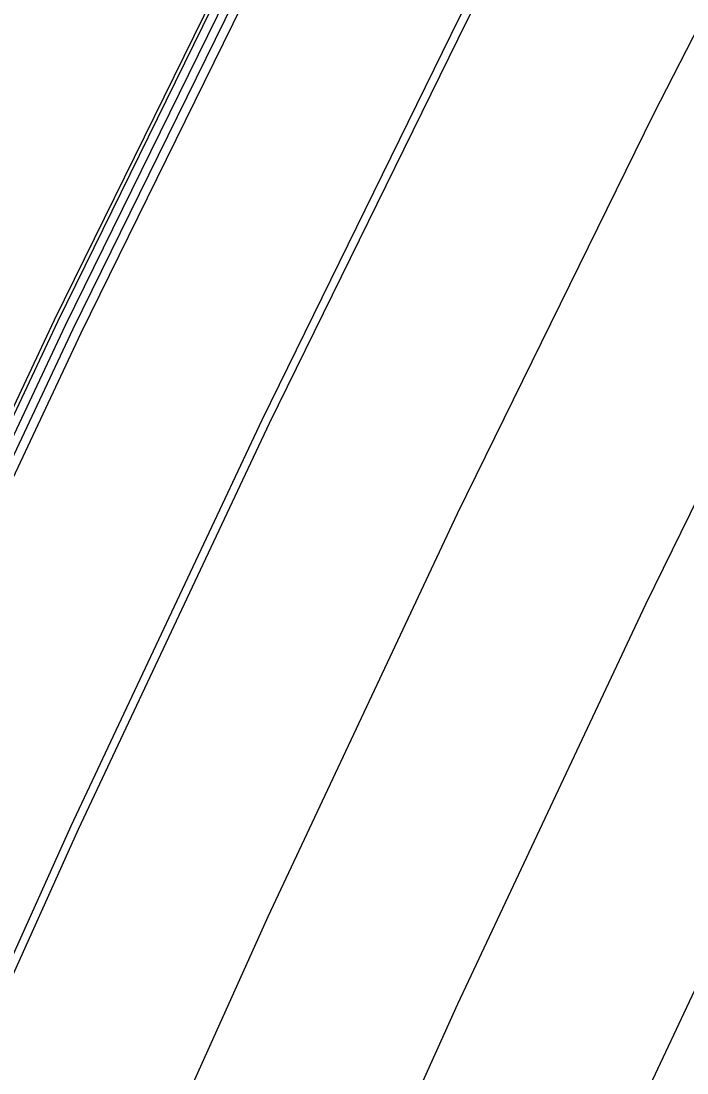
# Model space of a CAD drawing. Extents: x 1797478 to 1808916, y 246529 to 250952.
# Drawn here: x 1798075.5 to 1798113.8, y 250348 to 250408.5 of the extents above; entities that cross this region are included whole.
import ezdxf

# ---------------------------------------------------------------- set-up
doc = ezdxf.new("R2010")
doc.units = 0
for name, color, linetype in [('1', 7, 'Continuous'), ('EDPV-LINE', 7, 'Continuous'), ('SHDR-UPAV', 7, 'Continuous')]:
    doc.layers.add(name, color=color, linetype=linetype)

msp = doc.modelspace()

# ---------------------------------------------------------------- linework, layer by layer
for points in [[(1797965.431, 250072.714), (1797971.685, 250097.979), (1797978.217, 250123.172), (1797985.173, 250148.251), (1797992.552, 250173.209), (1798000.351, 250198.038), (1798008.568, 250222.733), (1798017.202, 250247.285), (1798026.249, 250271.688), (1798035.707, 250295.934), (1798045.573, 250320.017), (1798055.844, 250343.93), (1798066.518, 250367.667), (1798077.591, 250391.219), (1798089.061, 250414.581), (1798100.923, 250437.747), (1798111.695, 250457.982), (1798113.175, 250460.708), (1798124.727, 250481.538), (1798125.814, 250483.459), (1798138.834, 250505.994)], [(1797965.913, 250072.602), (1797972.165, 250097.859), (1797978.694, 250123.044), (1797985.648, 250148.115), (1797993.025, 250173.064), (1798000.821, 250197.886), (1798009.036, 250222.573), (1798017.667, 250247.117), (1798026.711, 250271.512), (1798036.166, 250295.75), (1798046.029, 250319.826), (1798056.297, 250343.731), (1798066.967, 250367.46), (1798078.037, 250391.005), (1798089.503, 250414.36), (1798101.362, 250437.517), (1798112.13, 250457.746), (1798113.61, 250460.471), (1798125.158, 250481.295), (1798126.244, 250483.215), (1798139.261, 250505.743)], [(1797966.389, 250072.491), (1797972.64, 250097.74), (1797979.167, 250122.917), (1797986.119, 250147.98), (1797993.493, 250172.922), (1798001.287, 250197.736), (1798009.499, 250222.414), (1798018.127, 250246.951), (1798027.168, 250271.338), (1798036.62, 250295.569), (1798046.48, 250319.637), (1798056.745, 250343.535), (1798067.412, 250367.256), (1798078.478, 250390.793), (1798089.94, 250414.14), (1798101.795, 250437.291), (1798112.56, 250457.513), (1798114.039, 250460.238), (1798125.584, 250481.054), (1798126.67, 250482.974), (1798139.682, 250505.494)], [(1798002.102, 250064.192), (1798008.058, 250088.876), (1798014.431, 250113.456), (1798021.217, 250137.925), (1798028.417, 250162.275), (1798036.026, 250186.501), (1798044.044, 250210.594), (1798052.467, 250234.549), (1798061.294, 250258.357), (1798070.522, 250282.014), (1798080.147, 250305.511), (1798090.169, 250328.842), (1798100.583, 250352.001), (1798111.387, 250374.98), (1798122.577, 250397.774), (1798134.151, 250420.375), (1798144.66, 250440.118), (1798146.105, 250442.778), (1798157.376, 250463.101), (1798158.436, 250464.975), (1798171.14, 250486.962), (1798181.526, 250504.324)], [(1798002.102, 250064.192), (1798008.058, 250088.876), (1798014.431, 250113.456), (1798021.217, 250137.925), (1798028.417, 250162.275), (1798036.026, 250186.501), (1798044.044, 250210.594), (1798052.467, 250234.549), (1798061.294, 250258.357), (1798070.522, 250282.014), (1798080.147, 250305.511), (1798090.169, 250328.842), (1798100.583, 250352.001), (1798111.387, 250374.98), (1798122.577, 250397.774), (1798134.151, 250420.375), (1798144.66, 250440.118), (1798146.105, 250442.778), (1798157.376, 250463.101), (1798158.436, 250464.975), (1798171.14, 250486.962), (1798181.526, 250504.324)], [(1798002.102, 250064.192), (1798008.058, 250088.876), (1798014.431, 250113.456), (1798021.217, 250137.925), (1798028.417, 250162.275), (1798036.026, 250186.501), (1798044.044, 250210.594), (1798052.467, 250234.549), (1798061.294, 250258.357), (1798070.522, 250282.014), (1798080.147, 250305.511), (1798090.169, 250328.842), (1798100.583, 250352.001), (1798111.387, 250374.98), (1798122.577, 250397.774), (1798134.151, 250420.375), (1798144.66, 250440.118), (1798146.105, 250442.778), (1798157.376, 250463.101), (1798158.436, 250464.975), (1798171.14, 250486.962), (1798181.526, 250504.324)], [(1798002.102, 250064.192), (1798008.058, 250088.876), (1798014.431, 250113.456), (1798021.217, 250137.925), (1798028.417, 250162.275), (1798036.026, 250186.501), (1798044.044, 250210.594), (1798052.467, 250234.549), (1798061.294, 250258.357), (1798070.522, 250282.014), (1798080.147, 250305.511), (1798090.169, 250328.842), (1798100.583, 250352.001), (1798111.387, 250374.98), (1798122.577, 250397.774), (1798134.151, 250420.375), (1798144.66, 250440.118), (1798146.105, 250442.778), (1798157.376, 250463.101), (1798158.436, 250464.975), (1798171.14, 250486.962), (1798181.526, 250504.324)], [(1797978.124, 250069.764), (1797984.327, 250094.815), (1797990.803, 250119.795), (1797997.701, 250144.662), (1798005.017, 250169.409), (1798012.75, 250194.028), (1798020.898, 250218.514), (1798029.459, 250242.858), (1798038.429, 250267.055), (1798047.807, 250291.096), (1798057.59, 250314.975), (1798067.774, 250338.686), (1798078.358, 250362.222), (1798089.337, 250385.575), (1798100.71, 250408.74), (1798112.472, 250431.709), (1798123.152, 250451.773), (1798124.621, 250454.476), (1798136.075, 250475.13), (1798137.152, 250477.035), (1798150.063, 250499.379)], [(1797978.575, 250069.66), (1797984.776, 250094.703), (1797991.25, 250119.675), (1797998.146, 250144.534), (1798005.46, 250169.274), (1798013.191, 250193.886), (1798021.336, 250218.364), (1798029.894, 250242.701), (1798038.862, 250266.89), (1798048.237, 250290.924), (1798058.016, 250314.796), (1798068.198, 250338.5), (1798078.778, 250362.028), (1798089.755, 250385.375), (1798101.124, 250408.532), (1798112.882, 250431.494), (1798123.559, 250451.553), (1798125.027, 250454.255), (1798136.478, 250474.903), (1798137.555, 250476.807), (1798150.461, 250499.144)], [(1797978.575, 250069.66), (1797984.776, 250094.703), (1797991.25, 250119.675), (1797998.146, 250144.534), (1798005.46, 250169.274), (1798013.191, 250193.886), (1798021.336, 250218.364), (1798029.894, 250242.701), (1798038.862, 250266.89), (1798048.237, 250290.924), (1798058.016, 250314.796), (1798068.198, 250338.5), (1798078.778, 250362.028), (1798089.755, 250385.375), (1798101.124, 250408.532), (1798112.882, 250431.494), (1798123.559, 250451.553), (1798125.027, 250454.255), (1798136.478, 250474.903), (1798137.555, 250476.807), (1798150.461, 250499.144)], [(1798019.699, 250085.963), (1798026.021, 250110.346), (1798032.753, 250134.62), (1798039.895, 250158.776), (1798047.444, 250182.808), (1798055.397, 250206.709), (1798063.753, 250230.472), (1798072.51, 250254.091), (1798081.664, 250277.559), (1798091.213, 250300.868), (1798101.154, 250324.013), (1798111.485, 250346.987), (1798122.203, 250369.783), (1798133.304, 250392.395), (1798144.786, 250414.816), (1798155.211, 250434.401), (1798156.644, 250437.039), (1798167.825, 250457.201), (1798168.876, 250459.06), (1798181.479, 250480.87), (1798191.782, 250498.094)], [(1798019.699, 250085.963), (1798026.021, 250110.346), (1798032.753, 250134.62), (1798039.895, 250158.776), (1798047.444, 250182.808), (1798055.397, 250206.709), (1798063.753, 250230.472), (1798072.51, 250254.091), (1798081.664, 250277.559), (1798091.213, 250300.868), (1798101.154, 250324.013), (1798111.485, 250346.987), (1798122.203, 250369.783), (1798133.304, 250392.395), (1798144.786, 250414.816), (1798155.211, 250434.401), (1798156.644, 250437.039), (1798167.825, 250457.201), (1798168.876, 250459.06), (1798181.479, 250480.87), (1798191.782, 250498.094)], [(1798019.699, 250085.963), (1798026.021, 250110.346), (1798032.753, 250134.62), (1798039.895, 250158.776), (1798047.444, 250182.808), (1798055.397, 250206.709), (1798063.753, 250230.472), (1798072.51, 250254.091), (1798081.664, 250277.559), (1798091.213, 250300.868), (1798101.154, 250324.013), (1798111.485, 250346.987), (1798122.203, 250369.783), (1798133.304, 250392.395), (1798144.786, 250414.816), (1798155.211, 250434.401), (1798156.644, 250437.039), (1798167.825, 250457.201), (1798168.876, 250459.06), (1798181.479, 250480.87), (1798191.782, 250498.094)], [(1798019.699, 250085.963), (1798026.021, 250110.346), (1798032.753, 250134.62), (1798039.895, 250158.776), (1798047.444, 250182.808), (1798055.397, 250206.709), (1798063.753, 250230.472), (1798072.51, 250254.091), (1798081.664, 250277.559), (1798091.213, 250300.868), (1798101.154, 250324.013), (1798111.485, 250346.987), (1798122.203, 250369.783), (1798133.304, 250392.395), (1798144.786, 250414.816), (1798155.211, 250434.401), (1798156.644, 250437.039), (1798167.825, 250457.201), (1798168.876, 250459.06), (1798181.479, 250480.87), (1798191.782, 250498.094)], [(1797990.265, 250066.943), (1797996.417, 250091.789), (1798002.841, 250116.565), (1798009.682, 250141.229), (1798016.938, 250165.774), (1798024.608, 250190.193), (1798032.69, 250214.479), (1798041.181, 250238.625), (1798050.078, 250262.624), (1798059.379, 250286.469), (1798069.082, 250310.154), (1798079.183, 250333.671), (1798089.681, 250357.015), (1798100.571, 250380.177), (1798111.851, 250403.153), (1798123.517, 250425.935), (1798134.11, 250445.835), (1798135.566, 250448.516), (1798146.927, 250469.002), (1798147.995, 250470.891), (1798160.8, 250493.053)]]:
    msp.add_lwpolyline(points)
at = {"layer": '1'}
msp.add_lwpolyline([(1798002.102, 250064.192), (1798008.058, 250088.876), (1798014.431, 250113.456), (1798021.217, 250137.925), (1798028.417, 250162.275), (1798036.026, 250186.501), (1798044.044, 250210.594), (1798052.467, 250234.549), (1798061.294, 250258.357), (1798070.522, 250282.014), (1798080.147, 250305.511), (1798090.169, 250328.842), (1798100.583, 250352.001), (1798111.387, 250374.98), (1798122.577, 250397.774), (1798134.151, 250420.375), (1798144.66, 250440.118), (1798146.105, 250442.778), (1798157.376, 250463.101), (1798158.436, 250464.975), (1798171.14, 250486.962), (1798181.526, 250504.324)], dxfattribs=at)
at = {"layer": 'EDPV-LINE'}
for points in [[(1797978.575, 250069.66), (1797984.776, 250094.703), (1797991.25, 250119.675), (1797998.146, 250144.534), (1798005.46, 250169.274), (1798013.191, 250193.886), (1798021.336, 250218.364), (1798029.894, 250242.701), (1798038.862, 250266.89), (1798048.237, 250290.924), (1798058.016, 250314.796), (1798068.198, 250338.5), (1798078.778, 250362.028), (1798089.755, 250385.375), (1798101.124, 250408.532), (1798112.882, 250431.494), (1798123.559, 250451.553), (1798125.027, 250454.255), (1798136.478, 250474.903), (1798137.555, 250476.807), (1798150.461, 250499.144)], [(1797978.575, 250069.66), (1797984.776, 250094.703), (1797991.25, 250119.675), (1797998.146, 250144.534), (1798005.46, 250169.274), (1798013.191, 250193.886), (1798021.336, 250218.364), (1798029.894, 250242.701), (1798038.862, 250266.89), (1798048.237, 250290.924), (1798058.016, 250314.796), (1798068.198, 250338.5), (1798078.778, 250362.028), (1798089.755, 250385.375), (1798101.124, 250408.532), (1798112.882, 250431.494), (1798123.559, 250451.553), (1798125.027, 250454.255), (1798136.478, 250474.903), (1798137.555, 250476.807), (1798150.461, 250499.144)], [(1797978.575, 250069.66), (1797984.776, 250094.703), (1797991.25, 250119.675), (1797998.146, 250144.534), (1798005.46, 250169.274), (1798013.191, 250193.886), (1798021.336, 250218.364), (1798029.894, 250242.701), (1798038.862, 250266.89), (1798048.237, 250290.924), (1798058.016, 250314.796), (1798068.198, 250338.5), (1798078.778, 250362.028), (1798089.755, 250385.375), (1798101.124, 250408.532), (1798112.882, 250431.494), (1798123.559, 250451.553), (1798125.027, 250454.255), (1798136.478, 250474.903), (1798137.555, 250476.807), (1798150.461, 250499.144)], [(1797978.575, 250069.66), (1797984.776, 250094.703), (1797991.25, 250119.675), (1797998.146, 250144.534), (1798005.46, 250169.274), (1798013.191, 250193.886), (1798021.336, 250218.364), (1798029.894, 250242.701), (1798038.862, 250266.89), (1798048.237, 250290.924), (1798058.016, 250314.796), (1798068.198, 250338.5), (1798078.778, 250362.028), (1798089.755, 250385.375), (1798101.124, 250408.532), (1798112.882, 250431.494), (1798123.559, 250451.553), (1798125.027, 250454.255), (1798136.478, 250474.903), (1798137.555, 250476.807), (1798150.461, 250499.144)], [(1798019.699, 250085.963), (1798026.021, 250110.346), (1798032.753, 250134.62), (1798039.895, 250158.776), (1798047.444, 250182.808), (1798055.397, 250206.709), (1798063.753, 250230.472), (1798072.51, 250254.091), (1798081.664, 250277.559), (1798091.213, 250300.868), (1798101.154, 250324.013), (1798111.485, 250346.987), (1798122.203, 250369.783), (1798133.304, 250392.395), (1798144.786, 250414.816), (1798155.211, 250434.401), (1798156.644, 250437.039), (1798167.825, 250457.201), (1798168.876, 250459.06), (1798181.479, 250480.87), (1798191.782, 250498.094)], [(1798019.699, 250085.963), (1798026.021, 250110.346), (1798032.753, 250134.62), (1798039.895, 250158.776), (1798047.444, 250182.808), (1798055.397, 250206.709), (1798063.753, 250230.472), (1798072.51, 250254.091), (1798081.664, 250277.559), (1798091.213, 250300.868), (1798101.154, 250324.013), (1798111.485, 250346.987), (1798122.203, 250369.783), (1798133.304, 250392.395), (1798144.786, 250414.816), (1798155.211, 250434.401), (1798156.644, 250437.039), (1798167.825, 250457.201), (1798168.876, 250459.06), (1798181.479, 250480.87), (1798191.782, 250498.094)]]:
    msp.add_lwpolyline(points, dxfattribs=at)
at = {"layer": 'SHDR-UPAV'}
for points in [[(1797966.887, 250072.376), (1797973.135, 250097.616), (1797979.66, 250122.785), (1797986.61, 250147.839), (1797993.981, 250172.773), (1798001.773, 250197.578), (1798009.982, 250222.249), (1798018.608, 250246.777), (1798027.646, 250271.156), (1798037.094, 250295.379), (1798046.951, 250319.439), (1798057.212, 250343.329), (1798067.876, 250367.042), (1798078.938, 250390.572), (1798090.397, 250413.911), (1798102.248, 250437.054), (1798113.009, 250457.27), (1798114.488, 250459.993), (1798126.029, 250480.803), (1798127.114, 250482.722), (1798140.122, 250505.235)], [(1797966.887, 250072.376), (1797973.135, 250097.616), (1797979.66, 250122.785), (1797986.61, 250147.839), (1797993.981, 250172.773), (1798001.773, 250197.578), (1798009.982, 250222.249), (1798018.608, 250246.777), (1798027.646, 250271.156), (1798037.094, 250295.379), (1798046.951, 250319.439), (1798057.212, 250343.329), (1798067.876, 250367.042), (1798078.938, 250390.572), (1798090.397, 250413.911), (1798102.248, 250437.054), (1798113.009, 250457.27), (1798114.488, 250459.993), (1798126.029, 250480.803), (1798127.114, 250482.722), (1798140.122, 250505.235)], [(1797965.231, 250072.761), (1797971.486, 250098.029), (1797978.018, 250123.225), (1797984.975, 250148.307), (1797992.355, 250173.269), (1798000.155, 250198.102), (1798008.374, 250222.799), (1798017.009, 250247.355), (1798026.057, 250271.761), (1798035.516, 250296.01), (1798045.383, 250320.097), (1798055.656, 250344.013), (1798066.331, 250367.753), (1798077.406, 250391.308), (1798088.877, 250414.673), (1798100.741, 250437.842), (1798111.514, 250458.08), (1798112.995, 250460.806)]]:
    msp.add_lwpolyline(points, dxfattribs=at)

doc.saveas('drawing.dxf')
